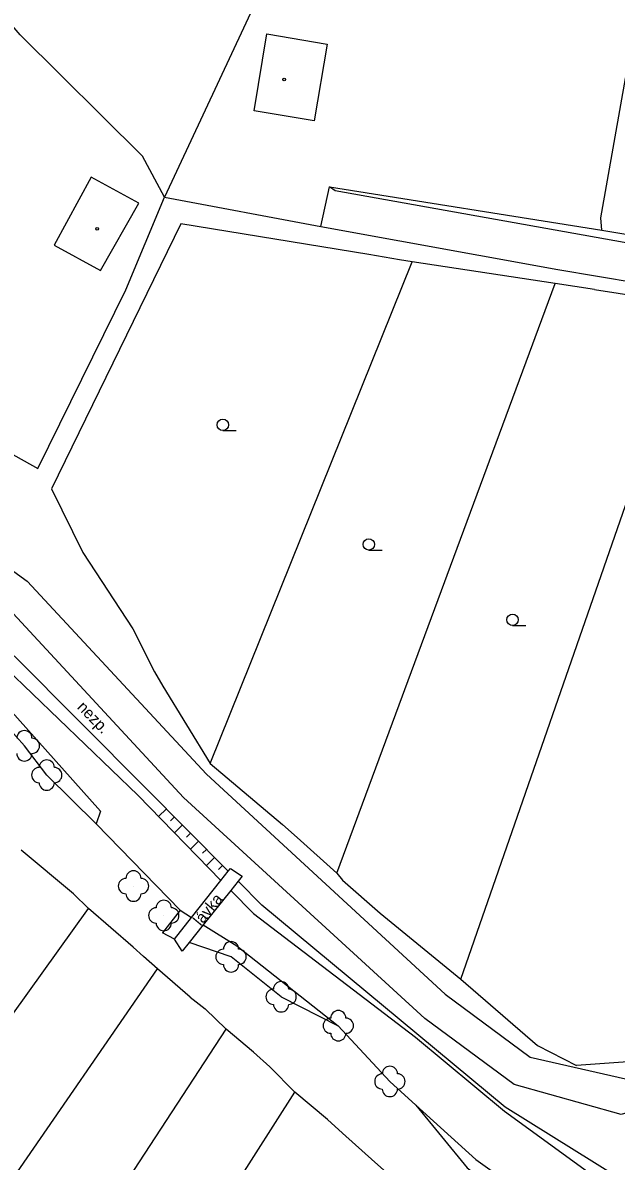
# Model space of a CAD drawing. Extents: x -794191 to -788944, y -1117087 to -1105044.
# Drawn here: x -792749.6 to -792710.6, y -1110340.3 to -1110265.6 of the extents above; entities that cross this region are included whole.
import ezdxf

# ---------------------------------------------------------------- set-up
doc = ezdxf.new("R2010")
doc.units = 0
for name, color, linetype in [('Hranice - ploty_ zdi', 7, 'Continuous'), ('Komunikace', 7, 'Continuous'), ('Pomocné popisy', 7, 'Continuous'), ('Stavební objekty', 7, 'Continuous'), ('Vodstvo', 7, 'Continuous'), ('Výškopis', 7, 'Continuous'), ('Zeleň', 7, 'Continuous'), ('Značky druhů budov', 7, 'Continuous'), ('Značky druhů pozemků', 7, 'Continuous')]:
    doc.layers.add(name, color=color, linetype=linetype)

msp = doc.modelspace()

# ---------------------------------------------------------------- linework, layer by layer
at = {"layer": 'Hranice - ploty_ zdi'}
for p, q in [((-792731.37, -1110257.87), (-792740.33, -1110277.01)), ((-792711.65, -1110278.37), (-792708.63, -1110261.28)), ((-792730.06, -1110278.95), (-792729.49, -1110276.33)), ((-792729.49, -1110276.33), (-792711.59, -1110279.19)), ((-792740.33, -1110277.01), (-792730.06, -1110278.95)), ((-792739.26, -1110278.77), (-792747.75, -1110296.18)), ((-792726.91, -1110280.77), (-792739.26, -1110278.77)), ((-792711.59, -1110279.19), (-792711.65, -1110278.37)), ((-792711.59, -1110279.19), (-792701.45, -1110280.85)), ((-792724.88, -1110281.14), (-792726.91, -1110280.77)), ((-792737.32, -1110314.2), (-792724.05, -1110281.26)), ((-792729, -1110321.41), (-792714.67, -1110282.69)), ((-792712.08, -1110283.08), (-792714.67, -1110282.69)), ((-792712.08, -1110283.08), (-792707.68, -1110283.76)), ((-792720.85, -1110328.38), (-792705.51, -1110284.18)), ((-792740.99, -1110308.18), (-792740.44, -1110309.12)), ((-792740.44, -1110309.12), (-792737.32, -1110314.2)), ((-792737.32, -1110314.2), (-792732.58, -1110318.21)), ((-792744.83, -1110318.17), (-792739.3, -1110323.85)), ((-792732.58, -1110318.21), (-792731.61, -1110319.08)), ((-792746.32, -1110322.78), (-792749.75, -1110319.9)), ((-792728.63, -1110321.87), (-792726.16, -1110324.04)), ((-792746.32, -1110322.78), (-792745.32, -1110323.73)), ((-792779.11, -1110370.75), (-792745.32, -1110323.73)), ((-792742.39, -1110326.28), (-792745.32, -1110323.73)), ((-792739.3, -1110323.85), (-792740.47, -1110325.34)), ((-792726.16, -1110324.04), (-792720.85, -1110328.38)), ((-792742.39, -1110326.28), (-792741.72, -1110326.88)), ((-792772.69, -1110373.94), (-792740.79, -1110327.69)), ((-792738.65, -1110329.55), (-792737.66, -1110330.32)), ((-792766.19, -1110377.37), (-792736.27, -1110331.65)), ((-792734.48, -1110333.18), (-792733.4, -1110334.14)), ((-792707.19, -1110333.61), (-792713.25, -1110334.04)), ((-792760.3, -1110380.46), (-792731.76, -1110335.79)), ((-792729.63, -1110337.6), (-792728.63, -1110338.48))]:
    msp.add_line(p, q, dxfattribs=at)
for points in [[(-792740.33, -1110277.01), (-792741.78, -1110274.33), (-792749.81, -1110266.35), (-792756.34, -1110258.71), (-792762.99, -1110250.72), (-792769.59, -1110243.96)], [(-792754.81, -1110291.39), (-792748.66, -1110294.83), (-792742.87, -1110283.11), (-792740.33, -1110277.01)], [(-792714.67, -1110282.69), (-792724.05, -1110281.26), (-792724.88, -1110281.14)], [(-792747.75, -1110296.18), (-792745.7, -1110300.35), (-792742.41, -1110305.37), (-792740.99, -1110308.18)], [(-792731.61, -1110319.08), (-792729, -1110321.41), (-792728.63, -1110321.87)], [(-792739.67, -1110325.74), (-792738.55, -1110324.33), (-792736.63, -1110321.89), (-792736.14, -1110321.29), (-792735.99, -1110321.1), (-792735.22, -1110321.62)], [(-792735.22, -1110321.62), (-792735.49, -1110321.94), (-792735.97, -1110322.56), (-792737.78, -1110324.81), (-792738.71, -1110325.96), (-792739.17, -1110326.54), (-792739.67, -1110325.74)], [(-792738.65, -1110329.55), (-792740.79, -1110327.69), (-792741.72, -1110326.88)], [(-792720.85, -1110328.38), (-792715.82, -1110332.73), (-792713.25, -1110334.04)], [(-792734.48, -1110333.18), (-792736.27, -1110331.65), (-792737.66, -1110330.32)], [(-792728.91, -1110331.43), (-792725.52, -1110335.09), (-792723.82, -1110336.66)], [(-792729.63, -1110337.6), (-792731.76, -1110335.79), (-792733.4, -1110334.14)], [(-792724.24, -1110342.4), (-792726.5, -1110340.4), (-792728.63, -1110338.48)]]:
    msp.add_lwpolyline(points, dxfattribs=at)
at = {"layer": 'Komunikace'}
for points in [[(-792636.91, -1110274.14), (-792641.46, -1110288.78), (-792647.4, -1110290.45), (-792672.21, -1110286.49), (-792703.51, -1110281.18), (-792729.11, -1110276.59), (-792729.49, -1110276.33)], [(-792730.06, -1110278.95), (-792714.48, -1110281.76), (-792701.45, -1110283.95), (-792647.65, -1110292.98), (-792644.59, -1110294.1), (-792642.74, -1110297.28), (-792643.42, -1110311.99), (-792642.53, -1110327.9), (-792642.07, -1110332.71)], [(-792776.99, -1110290.94), (-792766.36, -1110293.12), (-792755.51, -1110297.79), (-792749.35, -1110302.23), (-792737.58, -1110314.92)], [(-792739.08, -1110316.44), (-792750.83, -1110303.76), (-792756.82, -1110299.49), (-792766.85, -1110295.27), (-792777.51, -1110293.11)], [(-792737.58, -1110314.92), (-792721.89, -1110329.36), (-792716.31, -1110333.5), (-792710.03, -1110334.92), (-792705.01, -1110333.39), (-792698.56, -1110331.46), (-792691.31, -1110330.68), (-792685.66, -1110332.14), (-792681.5, -1110334.24), (-792652.54, -1110351.89), (-792647.34, -1110352.4), (-792643.67, -1110349.93), (-792641.55, -1110344.81), (-792642.07, -1110332.71)], [(-792639.47, -1110327.81), (-792639.17, -1110332.45), (-792638.21, -1110344.96), (-792642.57, -1110353.5), (-792647.39, -1110355.33), (-792653.57, -1110353.82), (-792682.78, -1110335.95), (-792685.53, -1110334.51), (-792691.75, -1110332.81), (-792697.75, -1110333.57), (-792710.32, -1110337.27), (-792717.35, -1110335.3), (-792723.22, -1110330.95), (-792739.08, -1110316.44)]]:
    msp.add_lwpolyline(points, dxfattribs=at)
at = {"layer": 'Stavební objekty'}
msp.add_line((-792742.01, -1110277.41), (-792745.16, -1110275.69), dxfattribs=at)
msp.add_lwpolyline([(-792733.61, -1110266.29), (-792729.64, -1110266.97), (-792730.5, -1110271.99), (-792734.43, -1110271.34)], close=True, dxfattribs=at)
msp.add_lwpolyline([(-792745.16, -1110275.69), (-792747.59, -1110280.16), (-792744.53, -1110281.83), (-792742.01, -1110277.41)], dxfattribs=at)
at = {"layer": 'Vodstvo'}
for p, q in [((-792750.74, -1110307.98), (-792742.09, -1110316.3)), ((-792750.53, -1110310.63), (-792744.54, -1110317.35)), ((-792742.09, -1110316.3), (-792736.63, -1110321.89)), ((-792744.54, -1110317.35), (-792744.83, -1110318.17)), ((-792735.97, -1110322.56), (-792734.49, -1110324.07)), ((-792739.3, -1110323.85), (-792738.55, -1110324.33)), ((-792737.78, -1110324.81), (-792735.58, -1110326.19)), ((-792735.58, -1110326.19), (-792728.91, -1110331.43))]:
    msp.add_line(p, q, dxfattribs=at)
for points in [[(-792734.49, -1110324.07), (-792723.84, -1110332.18), (-792718, -1110337.05), (-792709.88, -1110342.93), (-792703.54, -1110349.04), (-792689.37, -1110360.41), (-792676.14, -1110371.55), (-792668.7, -1110378.31), (-792662.77, -1110383.42), (-792656.05, -1110389.06), (-792650.36, -1110393.78)], [(-792723.82, -1110336.66), (-792719.87, -1110340.21), (-792712.96, -1110345.16), (-792701.1, -1110353.83), (-792693.24, -1110362.02), (-792684.65, -1110367.12)]]:
    msp.add_lwpolyline(points, dxfattribs=at)
at = {"layer": 'Výškopis'}
for p, q in [((-792741.54, -1110315.85), (-792750.22, -1110307.14)), ((-792736.14, -1110321.29), (-792741.54, -1110315.85)), ((-792740.21, -1110317.19), (-792740.73, -1110317.7)), ((-792739.68, -1110317.72), (-792739.94, -1110317.97)), ((-792739.16, -1110318.25), (-792739.68, -1110318.77)), ((-792738.63, -1110318.78), (-792738.89, -1110319.04)), ((-792738.1, -1110319.31), (-792738.63, -1110319.84)), ((-792737.57, -1110319.85), (-792737.84, -1110320.11)), ((-792737.04, -1110320.38), (-792737.58, -1110320.91)), ((-792736.51, -1110320.91), (-792736.78, -1110321.18)), ((-792733.93, -1110323.51), (-792735.49, -1110321.94)), ((-792739.67, -1110325.74), (-792740.47, -1110325.34)), ((-792735.96, -1110326.91), (-792738.71, -1110325.96)), ((-792732.67, -1110329.53), (-792735.96, -1110326.91)), ((-792732.67, -1110329.53), (-792728.91, -1110331.43))]:
    msp.add_line(p, q, dxfattribs=at)
for points in [[(-792744.83, -1110318.17), (-792748.07, -1110314.97), (-792749.54, -1110313.05), (-792751.2, -1110311.22), (-792766.32, -1110303.26), (-792774.46, -1110301.81)], [(-792649.66, -1110393.01), (-792657.19, -1110387.5), (-792659.24, -1110385.71), (-792663.36, -1110382.66), (-792664.65, -1110381.45), (-792666.57, -1110379.87), (-792668.26, -1110378.37), (-792669.47, -1110376.97), (-792674.28, -1110372.3), (-792676.79, -1110369.86), (-792689.11, -1110360.01), (-792703.12, -1110348.49), (-792709.06, -1110342.33), (-792717.94, -1110336.79), (-792733.93, -1110323.51)], [(-792723.82, -1110336.66), (-792720.44, -1110340.76), (-792713.6, -1110345.91), (-792706.89, -1110350.96), (-792701.09, -1110354.5), (-792697.33, -1110360.86)]]:
    msp.add_lwpolyline(points, dxfattribs=at)
at = {"layer": 'Zeleň'}
for centre in [(-792749.54, -1110313.05), (-792748.07, -1110314.97), (-792742.37, -1110322.26), (-792740.38, -1110324.19), (-792735.96, -1110326.91), (-792732.67, -1110329.53), (-792728.91, -1110331.43), (-792725.52, -1110335.09)]:
    msp.add_circle(centre, 0.0005, dxfattribs=at)
for centre, start, end in [((-792749.54, -1110312.55), 0, 179.99999), ((-792749.04, -1110313.05), 270, 89.99999), ((-792749.54, -1110313.55), 179.99999, 359.99999), ((-792748.07, -1110314.47), 0, 179.99999), ((-792748.57, -1110314.97), 89.99999, 269.99999), ((-792747.57, -1110314.97), 270, 89.99999), ((-792748.07, -1110315.47), 179.99999, 359.99999), ((-792742.37, -1110321.76), 0, 179.99999), ((-792742.87, -1110322.26), 89.99999, 269.99999), ((-792741.87, -1110322.26), 270, 89.99999), ((-792742.37, -1110322.76), 179.99999, 359.99999), ((-792740.88, -1110324.19), 89.99999, 269.99999), ((-792740.38, -1110323.69), 0, 179.99999), ((-792739.88, -1110324.19), 270, 89.99999), ((-792740.38, -1110324.69), 179.99999, 359.99999), ((-792735.96, -1110326.41), 0, 179.99999), ((-792736.46, -1110326.91), 89.99999, 269.99999), ((-792735.46, -1110326.91), 270, 89.99999), ((-792735.96, -1110327.41), 179.99999, 359.99999), ((-792732.67, -1110329.03), 0, 179.99999), ((-792733.17, -1110329.53), 89.99999, 269.99999), ((-792732.17, -1110329.53), 270, 89.99999), ((-792732.67, -1110330.03), 179.99999, 359.99999), ((-792728.91, -1110330.93), 0, 179.99999), ((-792729.41, -1110331.43), 89.99999, 269.99999), ((-792728.41, -1110331.43), 270, 89.99999), ((-792728.91, -1110331.93), 179.99999, 359.99999), ((-792725.52, -1110334.59), 0, 179.99999), ((-792726.02, -1110335.09), 89.99999, 269.99999), ((-792725.02, -1110335.09), 270, 89.99999), ((-792725.52, -1110335.59), 179.99999, 359.99999)]:
    msp.add_arc(centre, 0.5, start, end, dxfattribs=at)
at = {"layer": 'Značky druhů budov'}
for centre in [(-792732.47, -1110269.29), (-792744.75, -1110279.09)]:
    msp.add_circle(centre, 0.0875, dxfattribs=at)
at = {"layer": 'Značky druhů pozemků'}
for p, q in [((-792736.5, -1110292.345), (-792735.625, -1110292.345)), ((-792726.91, -1110300.195), (-792726.035, -1110300.195)), ((-792717.46, -1110305.145), (-792716.585, -1110305.145))]:
    msp.add_line(p, q, dxfattribs=at)
for centre in [(-792736.5, -1110291.97), (-792726.91, -1110299.82), (-792717.46, -1110304.77)]:
    msp.add_circle(centre, 0.375, dxfattribs=at)

# ---------------------------------------------------------------- texts
at = {"layer": 'Pomocné popisy'}
for s, rotation, p in [('nezp.', 314.36631, (-792746.12, -1110310.56)), ('lávka', 50.05539, (-792737.95, -1110324.93))]:
    msp.add_text(s, height=0.75, rotation=rotation, dxfattribs=at).set_placement(p)

doc.saveas('drawing.dxf')
